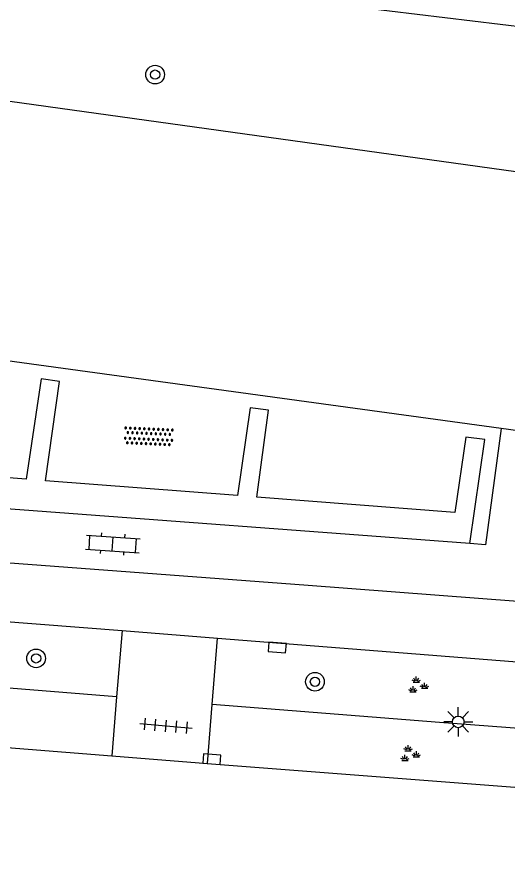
# Model space of a CAD drawing. Extents: x 132998 to 136004, y 396998 to 398512.
# Drawn here: x 133757.58 to 133778.6, y 397034.85 to 397071.35 of the extents above; entities that cross this region are included whole.
import ezdxf

# ---------------------------------------------------------------- set-up
doc = ezdxf.new("R2010")
doc.units = 0
for name, color, linetype in [('gg-bbg-hoofdgebouw', 7, 'Continuous'), ('gg-knt-verharding', 7, 'Continuous'), ('gt-grn-groengrens', 7, 'Continuous'), ('gt-symb-boom', 7, 'Continuous'), ('gt-symb-groenvak', 7, 'Continuous'), ('gt-symb-klinker verharding', 7, 'Continuous'), ('gt-symb-kolk', 7, 'Continuous'), ('gt-symb-lichtmast', 7, 'Continuous'), ('gt-symb-overige verharding', 7, 'Continuous'), ('gt-symb-tegel verharding', 7, 'Continuous')]:
    doc.layers.add(name, color=color, linetype=linetype)

# ---------------------------------------------------------------- blocks, each defined once
blk = doc.blocks.new('gt0-OVH')
at = {"layer": 'gt-symb-overige verharding'}
for points in [[(-0.972, 0.298), (-0.967, 0.308), (-0.965, 0.319), (-0.966, 0.33), (-0.971, 0.34), (-0.978, 0.348), (-0.988, 0.353), (-0.999, 0.355), (-1.01, 0.354), (-1.02, 0.349), (-1.028, 0.342), (-1.033, 0.332), (-1.035, 0.321), (-1.034, 0.31), (-1.029, 0.3), (-1.022, 0.292), (-1.012, 0.287), (-1.001, 0.285), (-0.99, 0.286), (-0.98, 0.291)], [(-0.872, 0.106), (-0.867, 0.116), (-0.865, 0.126), (-0.866, 0.137), (-0.871, 0.147), (-0.878, 0.156), (-0.888, 0.161), (-0.899, 0.163), (-0.91, 0.162), (-0.92, 0.157), (-0.928, 0.15), (-0.933, 0.14), (-0.935, 0.129), (-0.934, 0.118), (-0.929, 0.108), (-0.922, 0.1), (-0.912, 0.095), (-0.901, 0.092), (-0.89, 0.094), (-0.88, 0.098)], [(-0.772, 0.298), (-0.767, 0.308), (-0.765, 0.319), (-0.766, 0.33), (-0.771, 0.34), (-0.778, 0.348), (-0.788, 0.353), (-0.799, 0.355), (-0.81, 0.354), (-0.82, 0.349), (-0.828, 0.342), (-0.833, 0.332), (-0.835, 0.321), (-0.834, 0.31), (-0.829, 0.3), (-0.822, 0.292), (-0.812, 0.287), (-0.801, 0.285), (-0.79, 0.286), (-0.78, 0.291)], [(-0.672, 0.106), (-0.667, 0.116), (-0.665, 0.126), (-0.666, 0.137), (-0.671, 0.147), (-0.678, 0.156), (-0.688, 0.161), (-0.699, 0.163), (-0.71, 0.162), (-0.72, 0.157), (-0.728, 0.15), (-0.733, 0.14), (-0.735, 0.129), (-0.734, 0.118), (-0.729, 0.108), (-0.722, 0.1), (-0.712, 0.095), (-0.701, 0.092), (-0.69, 0.094), (-0.68, 0.098)], [(-0.572, 0.298), (-0.567, 0.308), (-0.565, 0.319), (-0.566, 0.33), (-0.571, 0.34), (-0.578, 0.348), (-0.588, 0.353), (-0.599, 0.355), (-0.61, 0.354), (-0.62, 0.349), (-0.628, 0.342), (-0.633, 0.332), (-0.635, 0.321), (-0.634, 0.31), (-0.629, 0.3), (-0.622, 0.292), (-0.612, 0.287), (-0.601, 0.285), (-0.59, 0.286), (-0.58, 0.291)], [(-0.472, 0.106), (-0.467, 0.116), (-0.465, 0.126), (-0.466, 0.137), (-0.471, 0.147), (-0.478, 0.156), (-0.488, 0.161), (-0.499, 0.163), (-0.51, 0.162), (-0.52, 0.157), (-0.528, 0.15), (-0.533, 0.14), (-0.535, 0.129), (-0.534, 0.118), (-0.529, 0.108), (-0.522, 0.1), (-0.512, 0.095), (-0.501, 0.092), (-0.49, 0.094), (-0.48, 0.098)], [(-0.372, 0.298), (-0.367, 0.308), (-0.365, 0.319), (-0.366, 0.33), (-0.371, 0.34), (-0.378, 0.348), (-0.388, 0.353), (-0.399, 0.355), (-0.41, 0.354), (-0.42, 0.349), (-0.428, 0.342), (-0.433, 0.332), (-0.435, 0.321), (-0.434, 0.31), (-0.429, 0.3), (-0.422, 0.292), (-0.412, 0.287), (-0.401, 0.285), (-0.39, 0.286), (-0.38, 0.291)], [(-0.272, 0.106), (-0.267, 0.116), (-0.265, 0.126), (-0.266, 0.137), (-0.271, 0.147), (-0.278, 0.156), (-0.288, 0.161), (-0.299, 0.163), (-0.31, 0.162), (-0.32, 0.157), (-0.328, 0.15), (-0.333, 0.14), (-0.335, 0.129), (-0.334, 0.118), (-0.329, 0.108), (-0.322, 0.1), (-0.312, 0.095), (-0.301, 0.092), (-0.29, 0.094), (-0.28, 0.098)], [(-0.172, 0.298), (-0.167, 0.308), (-0.165, 0.319), (-0.166, 0.33), (-0.171, 0.34), (-0.178, 0.348), (-0.188, 0.353), (-0.199, 0.355), (-0.21, 0.354), (-0.22, 0.349), (-0.228, 0.342), (-0.233, 0.332), (-0.235, 0.321), (-0.234, 0.31), (-0.229, 0.3), (-0.222, 0.292), (-0.212, 0.287), (-0.201, 0.285), (-0.19, 0.286), (-0.18, 0.291)], [(-0.072, 0.106), (-0.067, 0.116), (-0.065, 0.126), (-0.066, 0.137), (-0.071, 0.147), (-0.078, 0.156), (-0.088, 0.161), (-0.099, 0.163), (-0.11, 0.162), (-0.12, 0.157), (-0.128, 0.15), (-0.133, 0.14), (-0.135, 0.129), (-0.134, 0.118), (-0.129, 0.108), (-0.122, 0.1), (-0.112, 0.095), (-0.101, 0.092), (-0.09, 0.094), (-0.08, 0.098)], [(0.028, 0.298), (0.033, 0.308), (0.035, 0.319), (0.034, 0.33), (0.029, 0.34), (0.022, 0.348), (0.012, 0.353), (0.001, 0.355), (-0.01, 0.354), (-0.02, 0.349), (-0.028, 0.342), (-0.033, 0.332), (-0.035, 0.321), (-0.034, 0.31), (-0.029, 0.3), (-0.022, 0.292), (-0.012, 0.287), (-0.001, 0.285), (0.01, 0.286), (0.02, 0.291)], [(0.128, 0.106), (0.133, 0.116), (0.135, 0.126), (0.134, 0.137), (0.129, 0.147), (0.122, 0.156), (0.112, 0.161), (0.101, 0.163), (0.09, 0.162), (0.08, 0.157), (0.072, 0.15), (0.067, 0.14), (0.065, 0.129), (0.066, 0.118), (0.071, 0.108), (0.078, 0.1), (0.088, 0.095), (0.099, 0.092), (0.11, 0.094), (0.12, 0.098)], [(0.228, 0.298), (0.233, 0.308), (0.235, 0.319), (0.234, 0.33), (0.229, 0.34), (0.222, 0.348), (0.212, 0.353), (0.201, 0.355), (0.19, 0.354), (0.18, 0.349), (0.172, 0.342), (0.167, 0.332), (0.165, 0.321), (0.166, 0.31), (0.171, 0.3), (0.178, 0.292), (0.188, 0.287), (0.199, 0.285), (0.21, 0.286), (0.22, 0.291)], [(0.328, 0.106), (0.333, 0.116), (0.335, 0.126), (0.334, 0.137), (0.329, 0.147), (0.322, 0.156), (0.312, 0.161), (0.301, 0.163), (0.29, 0.162), (0.28, 0.157), (0.272, 0.15), (0.267, 0.14), (0.265, 0.129), (0.266, 0.118), (0.271, 0.108), (0.278, 0.1), (0.288, 0.095), (0.299, 0.092), (0.31, 0.094), (0.32, 0.098)], [(0.428, 0.298), (0.433, 0.308), (0.435, 0.319), (0.434, 0.33), (0.429, 0.34), (0.422, 0.348), (0.412, 0.353), (0.401, 0.355), (0.39, 0.354), (0.38, 0.349), (0.372, 0.342), (0.367, 0.332), (0.365, 0.321), (0.366, 0.31), (0.371, 0.3), (0.378, 0.292), (0.388, 0.287), (0.399, 0.285), (0.41, 0.286), (0.42, 0.291)], [(0.528, 0.106), (0.533, 0.116), (0.535, 0.126), (0.534, 0.137), (0.529, 0.147), (0.522, 0.156), (0.512, 0.161), (0.501, 0.163), (0.49, 0.162), (0.48, 0.157), (0.472, 0.15), (0.467, 0.14), (0.465, 0.129), (0.466, 0.118), (0.471, 0.108), (0.478, 0.1), (0.488, 0.095), (0.499, 0.092), (0.51, 0.094), (0.52, 0.098)], [(0.628, 0.298), (0.633, 0.308), (0.635, 0.319), (0.634, 0.33), (0.629, 0.34), (0.622, 0.348), (0.612, 0.353), (0.601, 0.355), (0.59, 0.354), (0.58, 0.349), (0.572, 0.342), (0.567, 0.332), (0.565, 0.321), (0.566, 0.31), (0.571, 0.3), (0.578, 0.292), (0.588, 0.287), (0.599, 0.285), (0.61, 0.286), (0.62, 0.291)], [(0.728, 0.106), (0.733, 0.116), (0.735, 0.126), (0.734, 0.137), (0.729, 0.147), (0.722, 0.156), (0.712, 0.161), (0.701, 0.163), (0.69, 0.162), (0.68, 0.157), (0.672, 0.15), (0.667, 0.14), (0.665, 0.129), (0.666, 0.118), (0.671, 0.108), (0.678, 0.1), (0.688, 0.095), (0.699, 0.092), (0.71, 0.094), (0.72, 0.098)], [(0.828, 0.298), (0.833, 0.308), (0.835, 0.319), (0.834, 0.33), (0.829, 0.34), (0.822, 0.348), (0.812, 0.353), (0.801, 0.355), (0.79, 0.354), (0.78, 0.349), (0.772, 0.342), (0.767, 0.332), (0.765, 0.321), (0.766, 0.31), (0.771, 0.3), (0.778, 0.292), (0.788, 0.287), (0.799, 0.285), (0.81, 0.286), (0.82, 0.291)], [(0.928, 0.106), (0.933, 0.116), (0.935, 0.126), (0.934, 0.137), (0.929, 0.147), (0.922, 0.156), (0.912, 0.161), (0.901, 0.163), (0.89, 0.162), (0.88, 0.157), (0.872, 0.15), (0.867, 0.14), (0.865, 0.129), (0.866, 0.118), (0.871, 0.108), (0.878, 0.1), (0.888, 0.095), (0.899, 0.092), (0.91, 0.094), (0.92, 0.098)], [(1.028, 0.298), (1.033, 0.308), (1.035, 0.319), (1.034, 0.33), (1.029, 0.34), (1.022, 0.348), (1.012, 0.353), (1.001, 0.355), (0.99, 0.354), (0.98, 0.349), (0.972, 0.342), (0.967, 0.332), (0.965, 0.321), (0.966, 0.31), (0.971, 0.3), (0.978, 0.292), (0.988, 0.287), (0.999, 0.285), (1.01, 0.286), (1.02, 0.291)], [(-0.972, -0.142), (-0.967, -0.132), (-0.965, -0.121), (-0.966, -0.11), (-0.971, -0.1), (-0.978, -0.092), (-0.988, -0.087), (-0.999, -0.085), (-1.01, -0.086), (-1.02, -0.091), (-1.028, -0.098), (-1.033, -0.108), (-1.035, -0.119), (-1.034, -0.13), (-1.029, -0.14), (-1.022, -0.148), (-1.012, -0.153), (-1.001, -0.155), (-0.99, -0.154), (-0.98, -0.149)], [(-0.872, -0.334), (-0.867, -0.324), (-0.865, -0.314), (-0.866, -0.303), (-0.871, -0.293), (-0.878, -0.284), (-0.888, -0.279), (-0.899, -0.277), (-0.91, -0.278), (-0.92, -0.283), (-0.928, -0.29), (-0.933, -0.3), (-0.935, -0.311), (-0.934, -0.322), (-0.929, -0.332), (-0.922, -0.34), (-0.912, -0.345), (-0.901, -0.348), (-0.89, -0.346), (-0.88, -0.342)], [(-0.772, -0.142), (-0.767, -0.132), (-0.765, -0.121), (-0.766, -0.11), (-0.771, -0.1), (-0.778, -0.092), (-0.788, -0.087), (-0.799, -0.085), (-0.81, -0.086), (-0.82, -0.091), (-0.828, -0.098), (-0.833, -0.108), (-0.835, -0.119), (-0.834, -0.13), (-0.829, -0.14), (-0.822, -0.148), (-0.812, -0.153), (-0.801, -0.155), (-0.79, -0.154), (-0.78, -0.149)], [(-0.672, -0.334), (-0.667, -0.324), (-0.665, -0.314), (-0.666, -0.303), (-0.671, -0.293), (-0.678, -0.284), (-0.688, -0.279), (-0.699, -0.277), (-0.71, -0.278), (-0.72, -0.283), (-0.728, -0.29), (-0.733, -0.3), (-0.735, -0.311), (-0.734, -0.322), (-0.729, -0.332), (-0.722, -0.34), (-0.712, -0.345), (-0.701, -0.348), (-0.69, -0.346), (-0.68, -0.342)], [(-0.572, -0.142), (-0.567, -0.132), (-0.565, -0.121), (-0.566, -0.11), (-0.571, -0.1), (-0.578, -0.092), (-0.588, -0.087), (-0.599, -0.085), (-0.61, -0.086), (-0.62, -0.091), (-0.628, -0.098), (-0.633, -0.108), (-0.635, -0.119), (-0.634, -0.13), (-0.629, -0.14), (-0.622, -0.148), (-0.612, -0.153), (-0.601, -0.155), (-0.59, -0.154), (-0.58, -0.149)], [(-0.472, -0.334), (-0.467, -0.324), (-0.465, -0.314), (-0.466, -0.303), (-0.471, -0.293), (-0.478, -0.284), (-0.488, -0.279), (-0.499, -0.277), (-0.51, -0.278), (-0.52, -0.283), (-0.528, -0.29), (-0.533, -0.3), (-0.535, -0.311), (-0.534, -0.322), (-0.529, -0.332), (-0.522, -0.34), (-0.512, -0.345), (-0.501, -0.348), (-0.49, -0.346), (-0.48, -0.342)], [(-0.372, -0.142), (-0.367, -0.132), (-0.365, -0.121), (-0.366, -0.11), (-0.371, -0.1), (-0.378, -0.092), (-0.388, -0.087), (-0.399, -0.085), (-0.41, -0.086), (-0.42, -0.091), (-0.428, -0.098), (-0.433, -0.108), (-0.435, -0.119), (-0.434, -0.13), (-0.429, -0.14), (-0.422, -0.148), (-0.412, -0.153), (-0.401, -0.155), (-0.39, -0.154), (-0.38, -0.149)], [(-0.272, -0.334), (-0.267, -0.324), (-0.265, -0.314), (-0.266, -0.303), (-0.271, -0.293), (-0.278, -0.284), (-0.288, -0.279), (-0.299, -0.277), (-0.31, -0.278), (-0.32, -0.283), (-0.328, -0.29), (-0.333, -0.3), (-0.335, -0.311), (-0.334, -0.322), (-0.329, -0.332), (-0.322, -0.34), (-0.312, -0.345), (-0.301, -0.348), (-0.29, -0.346), (-0.28, -0.342)], [(-0.172, -0.142), (-0.167, -0.132), (-0.165, -0.121), (-0.166, -0.11), (-0.171, -0.1), (-0.178, -0.092), (-0.188, -0.087), (-0.199, -0.085), (-0.21, -0.086), (-0.22, -0.091), (-0.228, -0.098), (-0.233, -0.108), (-0.235, -0.119), (-0.234, -0.13), (-0.229, -0.14), (-0.222, -0.148), (-0.212, -0.153), (-0.201, -0.155), (-0.19, -0.154), (-0.18, -0.149)], [(-0.072, -0.334), (-0.067, -0.324), (-0.065, -0.314), (-0.066, -0.303), (-0.071, -0.293), (-0.078, -0.284), (-0.088, -0.279), (-0.099, -0.277), (-0.11, -0.278), (-0.12, -0.283), (-0.128, -0.29), (-0.133, -0.3), (-0.135, -0.311), (-0.134, -0.322), (-0.129, -0.332), (-0.122, -0.34), (-0.112, -0.345), (-0.101, -0.348), (-0.09, -0.346), (-0.08, -0.342)], [(0.028, -0.142), (0.033, -0.132), (0.035, -0.121), (0.034, -0.11), (0.029, -0.1), (0.022, -0.092), (0.012, -0.087), (0.001, -0.085), (-0.01, -0.086), (-0.02, -0.091), (-0.028, -0.098), (-0.033, -0.108), (-0.035, -0.119), (-0.034, -0.13), (-0.029, -0.14), (-0.022, -0.148), (-0.012, -0.153), (-0.001, -0.155), (0.01, -0.154), (0.02, -0.149)], [(0.128, -0.334), (0.133, -0.324), (0.135, -0.314), (0.134, -0.303), (0.129, -0.293), (0.122, -0.284), (0.112, -0.279), (0.101, -0.277), (0.09, -0.278), (0.08, -0.283), (0.072, -0.29), (0.067, -0.3), (0.065, -0.311), (0.066, -0.322), (0.071, -0.332), (0.078, -0.34), (0.088, -0.345), (0.099, -0.348), (0.11, -0.346), (0.12, -0.342)], [(0.228, -0.142), (0.233, -0.132), (0.235, -0.121), (0.234, -0.11), (0.229, -0.1), (0.222, -0.092), (0.212, -0.087), (0.201, -0.085), (0.19, -0.086), (0.18, -0.091), (0.172, -0.098), (0.167, -0.108), (0.165, -0.119), (0.166, -0.13), (0.171, -0.14), (0.178, -0.148), (0.188, -0.153), (0.199, -0.155), (0.21, -0.154), (0.22, -0.149)], [(0.328, -0.334), (0.333, -0.324), (0.335, -0.314), (0.334, -0.303), (0.329, -0.293), (0.322, -0.284), (0.312, -0.279), (0.301, -0.277), (0.29, -0.278), (0.28, -0.283), (0.272, -0.29), (0.267, -0.3), (0.265, -0.311), (0.266, -0.322), (0.271, -0.332), (0.278, -0.34), (0.288, -0.345), (0.299, -0.348), (0.31, -0.346), (0.32, -0.342)], [(0.428, -0.142), (0.433, -0.132), (0.435, -0.121), (0.434, -0.11), (0.429, -0.1), (0.422, -0.092), (0.412, -0.087), (0.401, -0.085), (0.39, -0.086), (0.38, -0.091), (0.372, -0.098), (0.367, -0.108), (0.365, -0.119), (0.366, -0.13), (0.371, -0.14), (0.378, -0.148), (0.388, -0.153), (0.399, -0.155), (0.41, -0.154), (0.42, -0.149)], [(0.528, -0.334), (0.533, -0.324), (0.535, -0.314), (0.534, -0.303), (0.529, -0.293), (0.522, -0.284), (0.512, -0.279), (0.501, -0.277), (0.49, -0.278), (0.48, -0.283), (0.472, -0.29), (0.467, -0.3), (0.465, -0.311), (0.466, -0.322), (0.471, -0.332), (0.478, -0.34), (0.488, -0.345), (0.499, -0.348), (0.51, -0.346), (0.52, -0.342)], [(0.628, -0.142), (0.633, -0.132), (0.635, -0.121), (0.634, -0.11), (0.629, -0.1), (0.622, -0.092), (0.612, -0.087), (0.601, -0.085), (0.59, -0.086), (0.58, -0.091), (0.572, -0.098), (0.567, -0.108), (0.565, -0.119), (0.566, -0.13), (0.571, -0.14), (0.578, -0.148), (0.588, -0.153), (0.599, -0.155), (0.61, -0.154), (0.62, -0.149)], [(0.728, -0.334), (0.733, -0.324), (0.735, -0.314), (0.734, -0.303), (0.729, -0.293), (0.722, -0.284), (0.712, -0.279), (0.701, -0.277), (0.69, -0.278), (0.68, -0.283), (0.672, -0.29), (0.667, -0.3), (0.665, -0.311), (0.666, -0.322), (0.671, -0.332), (0.678, -0.34), (0.688, -0.345), (0.699, -0.348), (0.71, -0.346), (0.72, -0.342)], [(0.828, -0.142), (0.833, -0.132), (0.835, -0.121), (0.834, -0.11), (0.829, -0.1), (0.822, -0.092), (0.812, -0.087), (0.801, -0.085), (0.79, -0.086), (0.78, -0.091), (0.772, -0.098), (0.767, -0.108), (0.765, -0.119), (0.766, -0.13), (0.771, -0.14), (0.778, -0.148), (0.788, -0.153), (0.799, -0.155), (0.81, -0.154), (0.82, -0.149)], [(0.928, -0.334), (0.933, -0.324), (0.935, -0.314), (0.934, -0.303), (0.929, -0.293), (0.922, -0.284), (0.912, -0.279), (0.901, -0.277), (0.89, -0.278), (0.88, -0.283), (0.872, -0.29), (0.867, -0.3), (0.865, -0.311), (0.866, -0.322), (0.871, -0.332), (0.878, -0.34), (0.888, -0.345), (0.899, -0.348), (0.91, -0.346), (0.92, -0.342)], [(1.028, -0.142), (1.033, -0.132), (1.035, -0.121), (1.034, -0.11), (1.029, -0.1), (1.022, -0.092), (1.012, -0.087), (1.001, -0.085), (0.99, -0.086), (0.98, -0.091), (0.972, -0.098), (0.967, -0.108), (0.965, -0.119), (0.966, -0.13), (0.971, -0.14), (0.978, -0.148), (0.988, -0.153), (0.999, -0.155), (1.01, -0.154), (1.02, -0.149)]]:
    blk.add_lwpolyline(points, close=True, dxfattribs=at)
blk = doc.blocks.new('gt0-BOOM')
at = {"layer": 'gt-symb-boom'}
for radius in [0.4, 0.2]:
    blk.add_circle((0, 0), radius, dxfattribs=at)
blk = doc.blocks.new('gt0-KOLK')
at = {"layer": 'gt-symb-kolk'}
blk.add_lwpolyline([(0, 0), (0.375, 0), (0.375, 0.4), (-0.375, 0.4), (-0.375, 0), (0, 0)], dxfattribs=at)
blk = doc.blocks.new('gt0-KL1')
at = {"layer": 'gt-symb-klinker verharding'}
for p, q in [((-0.5, 0.3), (-0.5, 0.45)), ((0.5, 0.3), (0.5, 0.45)), ((-1.15, 0.3), (1.15, 0.3)), ((-1, -0.3), (-1, 0.3)), ((0, -0.3), (0, 0.3)), ((1, -0.3), (1, 0.3)), ((-1.15, -0.3), (1.15, -0.3)), ((-0.5, -0.45), (-0.5, -0.3)), ((0.5, -0.45), (0.5, -0.3))]:
    blk.add_line(p, q, dxfattribs=at)
blk = doc.blocks.new('gt0-GRVAK')
at = {"layer": 'gt-symb-groenvak'}
for p, q in [((-0.047, 0.214), (-0.047, 0.393)), ((-0.11, 0.189), (-0.228, 0.24)), ((-0.182, 0.153), (0.088, 0.153)), ((-0.091, 0.211), (-0.156, 0.322)), ((-0.004, 0.211), (0.061, 0.322)), ((0.015, 0.189), (0.133, 0.24)), ((0.262, -0.052), (0.197, 0.059)), ((0.305, -0.049), (0.305, 0.13)), ((0.349, -0.052), (0.414, 0.059)), ((-0.245, -0.228), (-0.363, -0.177)), ((-0.318, -0.264), (-0.047, -0.264)), ((-0.226, -0.206), (-0.291, -0.095)), ((-0.183, -0.203), (-0.183, -0.024)), ((-0.139, -0.206), (-0.074, -0.095)), ((-0.12, -0.228), (-0.002, -0.177)), ((0.243, -0.074), (0.125, -0.023)), ((0.17, -0.11), (0.441, -0.11)), ((0.368, -0.074), (0.486, -0.023))]:
    blk.add_line(p, q, dxfattribs=at)
blk = doc.blocks.new('gt0-TEG1')
at = {"layer": 'gt-symb-tegel verharding'}
for p, q in [((-1.125, 0), (1.125, 0)), ((-0.9, -0.25), (-0.9, 0.25)), ((-0.45, -0.25), (-0.45, 0.25)), ((0, -0.25), (0, 0.25)), ((0.45, -0.25), (0.45, 0.25)), ((0.9, -0.25), (0.9, 0.25))]:
    blk.add_line(p, q, dxfattribs=at)
blk = doc.blocks.new('gt0-LMAST')
at = {"layer": 'gt-symb-lichtmast'}
for p, q in [((-0.182, 0.173), (-0.447, 0.438)), ((-0.005, 0.246), (-0.005, 0.621)), ((0.172, 0.173), (0.437, 0.438)), ((-0.255, -0.004), (-0.63, -0.004)), ((-0.182, -0.181), (-0.447, -0.446)), ((-0.005, -0.254), (-0.005, -0.629)), ((0.437, -0.446), (0.172, -0.181)), ((0.245, -0.004), (0.62, -0.004))]:
    blk.add_line(p, q, dxfattribs=at)
blk.add_circle((-0.005, -0.004), 0.25, dxfattribs=at)

msp = doc.modelspace()

# ---------------------------------------------------------------- linework, layer by layer
at = {"layer": 'gg-bbg-hoofdgebouw'}
for p, q in [((133743.471, 397069.658), (133788.121, 397063.461)), ((133778.306, 397053.719), (133742.216, 397058.662)), ((133779.878, 397053.503), (133778.306, 397053.719))]:
    msp.add_line(p, q, dxfattribs=at)
at = {"layer": 'gg-knt-verharding'}
for p, q in [((133713.048, 397078.925), (133788.899, 397069.761)), ((133776.963, 397048.792), (133742.971, 397051.335)), ((133735.992, 397047.124), (133762.081, 397045.062)), ((133762.081, 397045.062), (133761.847, 397042.231)), ((133762.081, 397045.062), (133766.162, 397044.739)), ((133765.94, 397041.902), (133766.162, 397044.739)), ((133761.847, 397042.231), (133761.638, 397039.701)), ((133765.742, 397039.374), (133765.94, 397041.902)), ((133761.638, 397039.701), (133765.742, 397039.374))]:
    msp.add_line(p, q, dxfattribs=at)
for points in [[(133776.963, 397048.792), (133777.604, 397053.242), (133776.79, 397053.349), (133776.331, 397050.119), (133767.843, 397050.785), (133768.351, 397054.501), (133767.567, 397054.61), (133767.019, 397050.85), (133758.807, 397051.483), (133759.402, 397055.728), (133758.611, 397055.845), (133757.978, 397051.554), (133750.027, 397052.164), (133750.681, 397057.025), (133749.91, 397057.149), (133749.192, 397052.196), (133743.152, 397052.671)], [(133778.306, 397053.719), (133777.637, 397048.742), (133776.963, 397048.792)], [(133822.965, 397042.953), (133770.045, 397047.001), (133722.398, 397050.566), (133714.83, 397051.116)], [(133766.162, 397044.739), (133785.136, 397043.239), (133814.973, 397040.918), (133843.789, 397038.656), (133845.034, 397038.575)], [(133719.976, 397043.102), (133726.345, 397042.51), (133761.638, 397039.701)], [(133765.742, 397039.374), (133765.909, 397039.361), (133789.652, 397037.525), (133816.315, 397035.414), (133844.234, 397033.239), (133850.542, 397032.752)]]:
    msp.add_lwpolyline(points, dxfattribs=at)
at = {"layer": 'gt-grn-groengrens'}
for points in [[(133761.847, 397042.231), (133735.842, 397044.32), (133735.992, 397047.124)], [(133846.773, 397035.565), (133813.689, 397038.25), (133775.668, 397041.121), (133765.94, 397041.902)]]:
    msp.add_lwpolyline(points, dxfattribs=at)

# ---------------------------------------------------------------- block references
at = {"layer": 'gt-symb-boom'}
for p in [(133763.494, 397068.879), (133758.398, 397043.874), (133770.338, 397042.872)]:
    msp.add_blockref('gt0-BOOM', p, dxfattribs=at)
at = {"layer": 'gt-symb-groenvak'}
for p in [(133774.722, 397042.7), (133774.374, 397039.762)]:
    msp.add_blockref('gt0-GRVAK', p, dxfattribs=at)
at = {"layer": 'gt-symb-klinker verharding', "rotation": -3.9550376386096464}
msp.add_blockref('gt0-KL1', (133761.683, 397048.774), dxfattribs=at)
at = {"layer": 'gt-symb-kolk'}
for p, rotation in [((133768.74, 397044.535), 175.4694794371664), ((133765.909, 397039.361), -4.53052056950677)]:
    msp.add_blockref('gt0-KOLK', p, dxfattribs=dict(at, rotation=rotation))
at = {"layer": 'gt-symb-lichtmast'}
msp.add_blockref('gt0-LMAST', (133776.478, 397041.157), dxfattribs=at)
at = {"layer": 'gt-symb-overige verharding', "rotation": -2.5791474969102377}
msp.add_blockref('gt0-OVH', (133763.219, 397053.379), dxfattribs=at)
at = {"layer": 'gt-symb-tegel verharding', "rotation": -4.8778808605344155}
msp.add_blockref('gt0-TEG1', (133763.956, 397040.982), dxfattribs=at)

doc.saveas('drawing.dxf')
